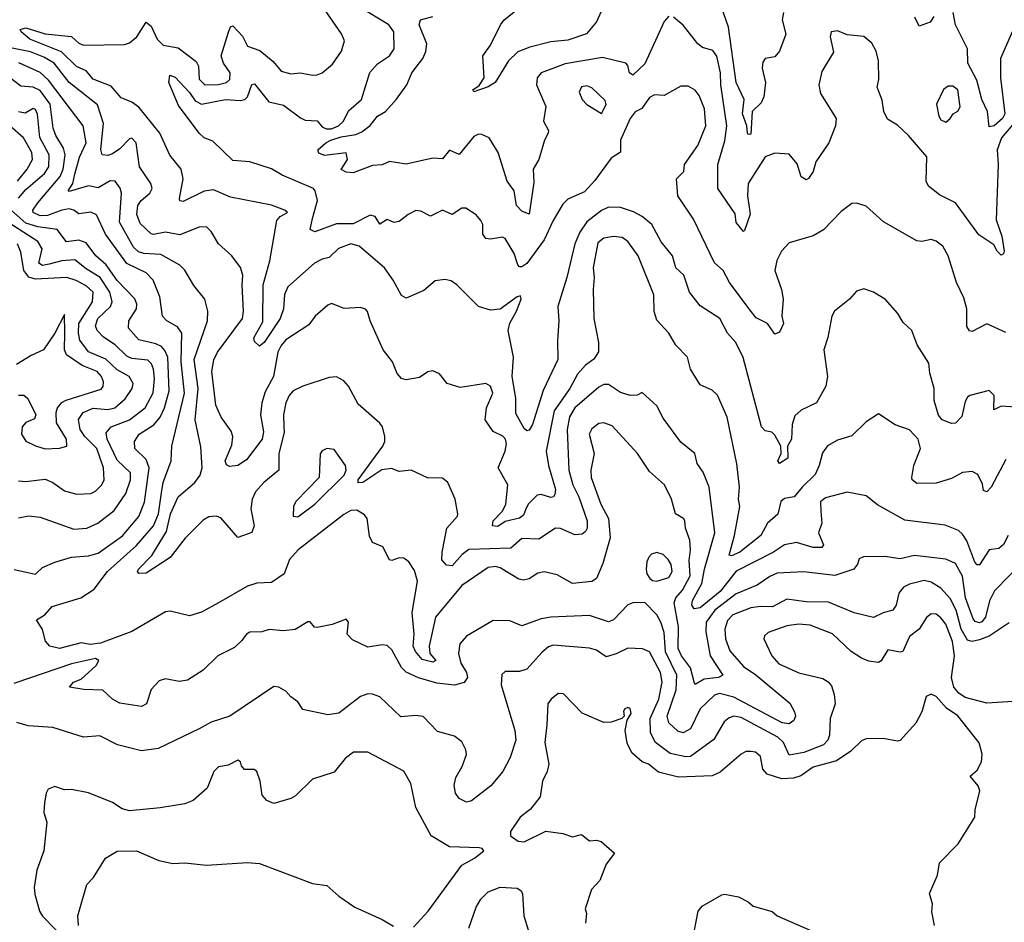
# Model space of a CAD drawing. Extents: x 1603745 to 1745082, y 385868 to 533966.
# Tile 364 of 646: x 1728820 to 1732908, y 426489 to 430236. Entities that reach past the tile are written whole.
import ezdxf

# ---------------------------------------------------------------- set-up
doc = ezdxf.new("R2010")
doc.units = 0

msp = doc.modelspace()

# ---------------------------------------------------------------- linework, layer by layer
at = {"layer": '0CON20XD'}
for points in [[(1731244.7, 430295), (1731215, 430226.7), (1731173, 430177), (1731095, 430150.9), (1731025, 430143.5), (1730937.9, 430122.1), (1730887.8, 430102.2), (1730849.2, 430065), (1730793.8, 429975), (1730765, 429956.9), (1730705, 429936.7), (1730700.8, 429945), (1730726.9, 429963.1), (1730748.6, 429995), (1730743.1, 430085), (1730775, 430130), (1730816.3, 430213.7), (1730831.4, 430235), (1730932.9, 430315)], [(1729345.2, 430225.2), (1729365, 430208.9), (1729390.7, 430155), (1729415, 430129.3), (1729478.2, 430118.2), (1729552.6, 430062.6), (1729562.4, 430042.4), (1729565, 429988.6), (1729588, 429965), (1729645, 429966.2), (1729678.6, 429975), (1729692.1, 429987.9), (1729693.8, 430015), (1729665.3, 430055), (1729656.6, 430085), (1729686.2, 430183.8), (1729695, 430205.6), (1729705, 430209.6), (1729745, 430167.3), (1729765, 430125.5), (1729817.4, 430107.4), (1729871.5, 430061.5), (1729905, 430022.2), (1729945, 430010.4), (1729985, 430015.5), (1730035, 430005.4), (1730055, 430007.1), (1730075, 430015.5), (1730118.8, 430051.2), (1730155.3, 430104.7), (1730168.2, 430148.2), (1730156.3, 430176.3), (1730066.5, 430306.5)], [(1732915, 428936.9), (1732835, 428972.5), (1732775, 428941.4), (1732763.5, 428943.5), (1732752, 428962), (1732752.1, 429035), (1732740.5, 429080.5), (1732710, 429145), (1732675.4, 429255), (1732652.2, 429295), (1732625, 429316.5), (1732605, 429323.3), (1732565, 429314.4), (1732545, 429318.1), (1732406.8, 429396.8), (1732335, 429462), (1732295, 429474), (1732275, 429472), (1732230.6, 429439.4), (1732156.7, 429363.3), (1732115, 429339.1), (1732015, 429310), (1731982.5, 429275), (1731964, 429236), (1731955.4, 429195), (1731982.9, 429115), (1731990, 429075), (1731984.2, 429005), (1731991.4, 428975), (1731975, 428938.8), (1731955, 428930), (1731925, 428973.8), (1731877.6, 428997.6), (1731851.8, 429031.8), (1731767.5, 429145), (1731740.9, 429195), (1731705, 429226.4), (1731617, 429407), (1731552, 429505), (1731547.5, 429575), (1731577.1, 429605), (1731580.6, 429635), (1731635, 429714), (1731669.1, 429795), (1731663.1, 429865), (1731641.5, 429921.5), (1731625, 429942.9), (1731595, 429959.6), (1731565, 429959.6), (1731495, 429921.5), (1731455, 429923.5), (1731435, 429913.1), (1731402.8, 429867.2), (1731375, 429852.7), (1731355, 429825.3), (1731314.8, 429735), (1731314.7, 429685.3), (1731275, 429660.4), (1731207.5, 429567.5), (1731165, 429521.4), (1731095, 429490.8), (1731075, 429469.4), (1731035, 429402.2), (1730997.7, 429322.3), (1730925, 429223.3), (1730905, 429209.1), (1730895, 429209.7), (1730887.9, 429217.9), (1730872.2, 429265), (1730835, 429327.5), (1730825, 429332.9), (1730774.4, 429324.4), (1730755, 429327.5), (1730742.1, 429345), (1730742.5, 429385), (1730735, 429401.5), (1730715, 429425.7), (1730672.8, 429452.8), (1730655, 429453.1), (1730615, 429427.1), (1730575, 429445.6), (1730525, 429420), (1730485, 429441.4), (1730465, 429444.2), (1730432.4, 429427.6), (1730395, 429397.5), (1730375, 429394.4), (1730345, 429405.6), (1730315, 429386.2), (1730295, 429418.9), (1730275, 429424.7), (1730205, 429388.3), (1730135, 429388.7), (1730045.2, 429355.2), (1730025.3, 429365.3), (1730035, 429410), (1730056.2, 429485), (1730047.1, 429525), (1730039.4, 429535), (1729910, 429590), (1729865, 429616.8), (1729775.3, 429645.3), (1729705, 429650.8), (1729621.3, 429731.3), (1729585, 429745.7), (1729565, 429764.2), (1729478.8, 429878.8), (1729438.6, 429975), (1729442.5, 430005), (1729465, 429997.5), (1729525, 429932.9), (1729548.3, 429898.3), (1729575, 429885.2), (1729673.9, 429903.9), (1729735, 429900.4), (1729754.4, 429905), (1729766.2, 429915), (1729783.9, 429966.1), (1729795, 429969.1), (1729853.8, 429895), (1729915, 429880.7), (1729985, 429828.9), (1730005, 429818.7), (1730055, 429815.5), (1730075, 429791.5), (1730092.6, 429782.6), (1730115, 429782.4), (1730143.2, 429795), (1730164.6, 429815), (1730185, 429857.5), (1730239.2, 429905), (1730273.3, 430016.7), (1730305, 430051.8), (1730355, 430086.2), (1730374, 430115), (1730373.3, 430185), (1730352, 430215), (1730229.6, 430289.6)], [(1731990.6, 430265), (1731986.2, 430235), (1732000.7, 430175), (1731974.5, 430105), (1731955, 430082), (1731915, 430074), (1731905, 430060), (1731902.5, 430035), (1731916.7, 429975), (1731909.5, 429915), (1731899, 429891), (1731860.8, 429855), (1731855, 429760.8), (1731845, 429759.2), (1731842.3, 429765), (1731838.9, 429795), (1731820.6, 429845), (1731827.2, 429905), (1731795.2, 429975.2), (1731762.5, 430205), (1731732, 430292)], [(1731515, 430250.9), (1731495, 430228.7), (1731415, 430052.9), (1731365, 430006), (1731351.4, 430015), (1731344.4, 430045), (1731336.2, 430055), (1731239.4, 430079.4), (1731085, 430051.9), (1730984.3, 430015.7), (1730968.8, 429995), (1730965.3, 429965), (1731003.8, 429875), (1730994.5, 429815), (1731015.4, 429775), (1731014.6, 429765), (1730998.5, 429735), (1730975.6, 429655), (1730951.4, 429615), (1730955, 429560), (1730935, 429428.8), (1730905, 429441.1), (1730882.2, 429465), (1730872.9, 429525), (1730843.7, 429565), (1730806.8, 429685), (1730768.8, 429745), (1730739.2, 429759.2), (1730725, 429760.2), (1730705, 429750.9), (1730645, 429676.6), (1730605, 429694.3), (1730575, 429657.5), (1730535, 429661.4), (1730425, 429635.5), (1730355, 429646.4), (1730325, 429633.5), (1730285, 429629.7), (1730205, 429600.5), (1730175, 429602.1), (1730155, 429614.4), (1730180.8, 429655), (1730175, 429682.5), (1730085, 429672.3), (1730062.2, 429682.2), (1730057.1, 429695), (1730091.2, 429725), (1730112.2, 429735), (1730155, 429749), (1730215, 429758.7), (1730239.8, 429770.2), (1730275, 429796.6), (1730305, 429835.3), (1730339.1, 429855), (1730384.8, 429905.2), (1730426.7, 429965), (1730447.9, 430015), (1730493.8, 430075), (1730505.7, 430104.3), (1730510, 430135), (1730478, 430215), (1730483.8, 430235), (1730535, 430249.4)], [(1732951, 429809), (1732896.3, 429745), (1732879, 429695), (1732883, 429635), (1732874.3, 429405), (1732897.2, 429337.2), (1732906.9, 429275), (1732905, 429263.8), (1732895, 429258.6), (1732878.2, 429275), (1732865, 429300.8), (1732802.2, 429342.2), (1732705, 429475.7), (1732638.9, 429508.9), (1732593.3, 429545), (1732583.8, 429565), (1732586.1, 429666.1), (1732510, 429755), (1732465, 429797.5), (1732422.6, 429822.6), (1732407.5, 429855), (1732401.2, 429901.2), (1732380.6, 429955), (1732387.6, 429987.6), (1732385.5, 430065), (1732375.5, 430105), (1732358.2, 430138.2), (1732325, 430165.6), (1732255, 430173.1), (1732215, 430188.9), (1732189.2, 430185), (1732184.5, 430165), (1732199.1, 430100.9), (1732149.7, 430020.3), (1732138.6, 429965), (1732145, 429928.8), (1732209.4, 429825), (1732206.7, 429795), (1732179.1, 429725), (1732125.5, 429645), (1732114.2, 429605), (1732095, 429576.7), (1732085, 429571.2), (1732065, 429584), (1732047.6, 429637.6), (1732015, 429677.5), (1731955, 429681.4), (1731915, 429665.7), (1731844.2, 429555), (1731841.3, 429505), (1731852.2, 429427.8), (1731829.2, 429360.8), (1731825, 429356.7), (1731795, 429393.8), (1731790.3, 429430.3), (1731719.2, 429535), (1731718.6, 429635), (1731747.3, 429732.7), (1731756, 429795), (1731731, 429965), (1731729.1, 430015), (1731715, 430083.8), (1731697.1, 430107.1), (1731655, 430120.6), (1731635, 430135.7), (1731575, 430213.5), (1731535, 430246.5)], [(1732615, 430248.8), (1732600, 430225), (1732555, 430208.8), (1732536.7, 430246.7)], [(1732942.2, 430187.8), (1732892.9, 430075), (1732891.6, 429995), (1732910.7, 429845), (1732900.6, 429825), (1732865.8, 429795), (1732845, 429791.4), (1732837.7, 429855), (1732814.9, 429904.9), (1732793.6, 429985), (1732756.6, 430055), (1732754.8, 430115), (1732705.3, 430215), (1732696, 430265)], [(1732955, 428627.3), (1732895, 428630.9), (1732865, 428616.7), (1732866, 428675), (1732845, 428696.2), (1732765, 428675.8), (1732755, 428668), (1732745, 428650), (1732731, 428589), (1732705, 428560.6), (1732689.2, 428559.2), (1732650, 428575), (1732635, 428593.8), (1732617.1, 428655), (1732617.1, 428705), (1732598.6, 428768.6), (1732595, 428810), (1732545.8, 428885.8), (1732524, 428945), (1732488.3, 428978.3), (1732465.4, 429015.4), (1732414.6, 429074.6), (1732365, 429104.4), (1732325, 429118), (1732295, 429108.8), (1732265.7, 429075), (1732202.5, 429025), (1732191.4, 429005), (1732175, 428916.7), (1732158.7, 428865), (1732173.6, 428755), (1732167.3, 428715), (1732128.6, 428645), (1732064.8, 428615.2), (1732038.8, 428591.2), (1732027.4, 428555), (1732024.8, 428495), (1732007.8, 428465), (1732009.1, 428415), (1731975, 428393.3), (1731967.5, 428405), (1731980.9, 428435), (1731980, 428465), (1731955, 428511.2), (1731942.7, 428522.7), (1731915, 428529.4), (1731900, 428545), (1731823.7, 428833.7), (1731793.9, 428895), (1731758.8, 428935), (1731726.9, 428995), (1731645, 429048.1), (1731600.9, 429105), (1731577.5, 429175), (1731544.6, 429205), (1731530, 429255), (1731483.2, 429313.2), (1731444.4, 429385), (1731405, 429418.8), (1731367.8, 429437.8), (1731315, 429455.9), (1731265, 429456.8), (1731235, 429443.1), (1731175, 429396.7), (1731145, 429353.6), (1731125, 429305.7), (1731092.1, 429165), (1731053.6, 429045), (1731058.5, 428985), (1731052.4, 428902.4), (1731054.7, 428825), (1730993.5, 428696.5), (1730948.8, 428555), (1730935, 428532), (1730925, 428528.8), (1730915, 428539.2), (1730880.2, 428600.2), (1730880.2, 428665), (1730864.8, 428755), (1730870.3, 428835), (1730847.4, 428945), (1730854.2, 428975.8), (1730882.1, 429025), (1730901.4, 429075), (1730898.8, 429088.8), (1730885, 429085.6), (1730815, 429034.6), (1730775, 429029.2), (1730725, 429045.6), (1730635, 429135.6), (1730611.7, 429151.7), (1730585, 429156.9), (1730545, 429151.1), (1730498.3, 429111.7), (1730425, 429079.2), (1730405, 429090.8), (1730370.6, 429155), (1730334.2, 429205), (1730228.9, 429295), (1730194.8, 429305.2), (1730143.8, 429286.2), (1730105, 429248.2), (1730075, 429241.1), (1730044.4, 429225), (1729932.9, 429127.1), (1729919.3, 429095), (1729915.3, 429035), (1729901, 428995), (1729835, 428895.5), (1729815, 428880), (1729795, 428900), (1729791.4, 428915), (1729829.1, 428980.9), (1729830.6, 429135), (1729857.7, 429235), (1729887.9, 429402.1), (1729900.8, 429419.2), (1729931.2, 429435), (1729920, 429445), (1729865.4, 429465.4), (1729695, 429499.2), (1729625, 429530), (1729585.6, 429524.4), (1729498.9, 429481.1), (1729485, 429484), (1729483.8, 429493.8), (1729498.3, 429575), (1729490, 429615), (1729443.5, 429673.5), (1729400.9, 429765), (1729315, 429872.2), (1729285, 429893.1), (1729241.2, 429911.2), (1729200, 429960), (1729125, 429988.9), (1729095, 430022.9), (1729055, 430040.9), (1728992.6, 430102.6), (1728861.9, 430155), (1728826, 430185), (1728822, 430195), (1728845, 430201.9), (1728925, 430176.3), (1729035, 430166.1), (1729065, 430138.4), (1729085, 430129.6), (1729255, 430132.7), (1729275, 430139.8), (1729305.6, 430164.4), (1729345.2, 430225.2)], [(1730919.6, 428200.4), (1730911.3, 428178.7), (1730895, 428166.6), (1730835, 428153.2), (1730805, 428132.2), (1730783.5, 428135), (1730785.3, 428155), (1730824.5, 428195.5), (1730838.6, 428225), (1730847.1, 428305), (1730806.9, 428375), (1730835.7, 428444.3), (1730840.5, 428475), (1730836.6, 428495), (1730826.2, 428506.2), (1730785.7, 428525.7), (1730753.1, 428575), (1730758.5, 428625), (1730784.3, 428685), (1730775, 428713.8), (1730755, 428726), (1730648.8, 428708.8), (1730595, 428726), (1730563.3, 428765), (1730535, 428777.5), (1730515, 428774.2), (1730479.1, 428750.9), (1730425, 428740.8), (1730405.7, 428745.7), (1730387, 428767), (1730367.8, 428815), (1730328.2, 428865), (1730274.3, 428985), (1730264, 429024), (1730255, 429033.3), (1730235, 429041.2), (1730167, 429037), (1730115, 429058), (1730099.2, 429050.8), (1730047.1, 429005), (1730020.4, 428969.6), (1729925, 428906.5), (1729905, 428883.6), (1729891.4, 428855), (1729874.2, 428755), (1729839.6, 428690.4), (1729824.8, 428645), (1729819.4, 428595), (1729832.5, 428525), (1729826.1, 428495), (1729762, 428408), (1729725, 428384.4), (1729690.9, 428380.9), (1729678.3, 428388.3), (1729673.5, 428405), (1729700.3, 428469.7), (1729704.1, 428505), (1729697.1, 428527.1), (1729656.9, 428585), (1729634.7, 428635), (1729617.9, 428775), (1729626, 428824), (1729640.3, 428855), (1729744.6, 428995), (1729749.6, 429025), (1729743.1, 429133.1), (1729746.2, 429175), (1729736.9, 429206.9), (1729700.6, 429255), (1729644.7, 429304.7), (1729615, 429356), (1729595.5, 429375.5), (1729565, 429374.4), (1729485, 429342.4), (1729425, 429353.5), (1729375, 429344.2), (1729365, 429347.1), (1729319.8, 429389.8), (1729306.5, 429426.5), (1729309.6, 429465), (1729323.4, 429485), (1729360.4, 429515), (1729369.2, 429535), (1729364, 429555), (1729317.3, 429625), (1729302.9, 429725), (1729285, 429744), (1729275, 429741.4), (1729235, 429700), (1729205, 429679.3), (1729185, 429672.5), (1729162.5, 429675), (1729156.5, 429696.5), (1729168.3, 429805), (1729142.2, 429882.2), (1729025, 429975.3), (1728962.4, 430055), (1728919.4, 430080.6), (1728865, 430102.1), (1728725, 430130.5)], [(1729916.7, 428546.7), (1729917.7, 428522.3), (1729896.2, 428435), (1729895.4, 428365), (1729833.1, 428315), (1729798.7, 428275), (1729784.7, 428245), (1729779.7, 428205), (1729792.9, 428135), (1729783.2, 428106.8), (1729725, 428085.8), (1729655, 428167.7), (1729635, 428175.3), (1729605, 428172.3), (1729582.1, 428157.9), (1729507.3, 428082.7), (1729445, 428002.9), (1729345, 427938.1), (1729315, 427936), (1729308.6, 427945), (1729312.5, 427955), (1729368, 428012), (1729429.1, 428110.9), (1729445.5, 428185), (1729478.1, 428255), (1729546.7, 428315), (1729568.4, 428345), (1729576.7, 428375), (1729572.1, 428462.1), (1729548.7, 428575), (1729561.1, 428705), (1729544.3, 428825), (1729599.2, 428985), (1729600.8, 429025), (1729587.8, 429075), (1729542.3, 429132.3), (1729505, 429196.5), (1729485, 429216.8), (1729405, 429261.6), (1729334.5, 429264.5), (1729312.6, 429272.6), (1729292, 429292), (1729233.7, 429395), (1729242.1, 429515), (1729236.5, 429536.5), (1729215.4, 429565), (1729195, 429567.4), (1729145, 429538), (1729105, 429546.6), (1729025, 429522.3), (1729020.6, 429525), (1729040, 429555), (1729049.2, 429595), (1729067.7, 429665), (1729095.8, 429724.2), (1729083.8, 429795), (1728939.8, 429985), (1728905, 430016.3), (1728816.2, 430056.2)], [(1732992.5, 427992.5), (1732867.2, 427865), (1732846.2, 427823.8), (1732829.5, 427755), (1732815, 427736), (1732805, 427732.5), (1732787.3, 427737.3), (1732778.7, 427748.7), (1732746.5, 427835), (1732735.1, 427925.1), (1732705, 427978.5), (1732665, 427996), (1732535, 428011.1), (1732475, 427996.9), (1732412.3, 428007.7), (1732323.9, 428006.1), (1732305, 427997.5), (1732298.9, 427975), (1732283.1, 427955), (1732205, 427928.8), (1732075, 427943.8), (1731965, 427937.6), (1731935, 427924.7), (1731881.6, 427888.4), (1731795, 427852), (1731705.7, 427784.3), (1731669.8, 427735), (1731668.6, 427695), (1731686.8, 427595), (1731739.4, 427515), (1731721.2, 427505), (1731661.6, 427498.4), (1731625, 427475.7), (1731621.4, 427481.4), (1731605.6, 427545), (1731567.8, 427595), (1731554.2, 427625), (1731555.2, 427715), (1731537.8, 427815), (1731544.1, 427835), (1731572.3, 427867.7), (1731603.1, 427926.9), (1731598.8, 427991.2), (1731605.2, 428035), (1731602.8, 428075), (1731584.4, 428125), (1731582, 428155), (1731575.8, 428165), (1731542.5, 428185), (1731525.5, 428245.5), (1731496.7, 428305), (1731435, 428360.5), (1731385, 428434.4), (1731279.6, 428549.6), (1731245, 428561.9), (1731225, 428558.9), (1731195, 428537.8), (1731184.7, 428515), (1731204.7, 428435), (1731191.7, 428365), (1731193, 428335), (1731233.2, 428225), (1731264.1, 428165), (1731270.8, 428085), (1731241.3, 427978.7), (1731214.1, 427915.9), (1731195, 427903.8), (1731115, 427894.6), (1731051.5, 427931.5), (1730996.9, 427943.1), (1730971.7, 427938.3), (1730935, 427914.5), (1730911.7, 427908.3), (1730892.8, 427912.8), (1730815, 427960.3), (1730794.7, 427965.3), (1730765, 427961.2), (1730655, 427886.2), (1730546.5, 427755), (1730520, 427635), (1730523.3, 427605), (1730548.1, 427575), (1730535, 427569.2), (1730490.3, 427580.3), (1730463.1, 427613.1), (1730453.6, 427635), (1730458.1, 427685), (1730449.1, 427775), (1730471.5, 427905), (1730459.3, 427949.3), (1730435.6, 427985.6), (1730415, 428000), (1730395, 428002), (1730365, 427990), (1730355, 427994), (1730327.3, 428047.3), (1730285, 428066), (1730271.7, 428091.7), (1730262.3, 428165), (1730250.8, 428180.8), (1730219.7, 428199.7), (1730195, 428197.8), (1730165, 428181.2), (1729975.8, 428035), (1729939.3, 427995), (1729917.5, 427935), (1729865, 427899.2), (1729805, 427896.7), (1729765, 427883.4), (1729644.5, 427815.5), (1729575, 427776.2), (1729525, 427760.8), (1729445, 427780.5), (1729425, 427778.2), (1729285, 427695.2), (1729155, 427647.7), (1729112.5, 427642.5), (1729075, 427648.2), (1728985, 427625.6), (1728945, 427635.4), (1728926.4, 427656.4), (1728914.2, 427704.2), (1728890, 427745), (1728924.3, 427765), (1728955, 427799.6), (1729072.9, 427835), (1729128.8, 427871.2), (1729183.8, 427945), (1729305, 428052.5), (1729374.8, 428135), (1729395.4, 428185), (1729408.2, 428271.8), (1729415.9, 428315), (1729448, 428405), (1729450.7, 428465), (1729504, 428685), (1729490.1, 428815), (1729493.5, 428935), (1729475, 428960.5), (1729430, 428985), (1729413.1, 429005), (1729402.2, 429085), (1729373.4, 429155), (1729344.5, 429185), (1729264.1, 429224.1), (1729175.4, 429345.4), (1729138.5, 429425), (1729115, 429436.4), (1729065, 429430.3), (1729045, 429445.3), (1729025, 429450.5), (1728995, 429445.5), (1728935, 429422.2), (1728905, 429421.2), (1728875.9, 429435.9), (1728874.6, 429445), (1728895, 429475.8), (1728987.6, 429585), (1729000.3, 429615), (1729008.2, 429675), (1729002.1, 429702.1), (1728969.8, 429755), (1728959.2, 429785), (1728945.8, 429885), (1728905, 429941.9), (1728875, 429955.9), (1728825, 429959.2), (1728765, 430005.5)], [(1731235, 429846.9), (1731255, 429884), (1731250.9, 429900.9), (1731195, 429953.3), (1731175, 429960.9), (1731152.8, 429957.2), (1731142.5, 429935), (1731155, 429904), (1731175, 429884.2), (1731235, 429846.9)], [(1732665, 429810), (1732683.8, 429825), (1732695.6, 429844.4), (1732715, 429856), (1732725.4, 429874.6), (1732715.5, 429945), (1732695, 429960), (1732675, 429959.4), (1732655, 429945.7), (1732626.2, 429885), (1732636, 429835), (1732645, 429820), (1732665, 429810)], [(1728814.8, 429495), (1728845, 429530.6), (1728923.2, 429596.8), (1728941.3, 429625), (1728942.2, 429675), (1728902.8, 429747.2), (1728893.2, 429843.2), (1728885, 429862.2), (1728875, 429866.5), (1728842.9, 429847.1), (1728815, 429852.6)], [(1728810.5, 429565), (1728851, 429615), (1728873.4, 429655), (1728870, 429685), (1728835.8, 429745), (1728779, 429795)], [(1728796.8, 427953.2), (1728885, 427933.8), (1728915, 427961.1), (1728965, 427983.5), (1729035, 428004.6), (1729105, 428010.4), (1729145, 428020.7), (1729246.9, 428093.1), (1729315, 428173.3), (1729337.9, 428232.1), (1729357.8, 428375), (1729345, 428410), (1729298.2, 428455), (1729296.2, 428485), (1729316.4, 428515), (1729376.3, 428553.7), (1729402.3, 428585), (1729421, 428625), (1729440.8, 428695), (1729434.1, 428834.1), (1729422.8, 428862.8), (1729408.4, 428878.4), (1729385, 428890.6), (1729315, 428907.1), (1729271.6, 428955), (1729272.2, 428985), (1729304.7, 429035), (1729305.8, 429055), (1729297.5, 429077.5), (1729225, 429152.7), (1729178.4, 429218.4), (1729135.3, 429255), (1729095, 429309.7), (1729065, 429321), (1729013.3, 429313.3), (1728974.8, 429364.8), (1728895, 429376), (1728845, 429391.3), (1728773.8, 429455)], [(1728815, 428168.1), (1728856.4, 428176.4), (1728905, 428170.5), (1729045, 428120.5), (1729098, 428125), (1729144, 428146), (1729211.4, 428198.6), (1729260.8, 428269.2), (1729279.2, 428325), (1729279.4, 428355), (1729225, 428406.8), (1729182.3, 428495), (1729178.7, 428521.3), (1729199.5, 428545), (1729275, 428574.1), (1729340, 428625), (1729373.2, 428686.8), (1729379.5, 428745), (1729375.2, 428785), (1729367.5, 428807.5), (1729351.9, 428821.9), (1729285, 428828.7), (1729265, 428838.4), (1729216, 428886), (1729168.1, 428918.1), (1729141.2, 428945), (1729134.3, 428965), (1729143.5, 428995), (1729196.4, 429045), (1729204, 429065), (1729194.5, 429105), (1729154, 429165), (1729095, 429201.5), (1729048.8, 429238.8), (1728995, 429234.5), (1728941.4, 429221.4), (1728915, 429215.8), (1728899.3, 429225), (1728912.4, 429285), (1728894.9, 429314.9), (1728775, 429392.7)], [(1732915, 428410), (1732853.8, 428295), (1732835, 428275.5), (1732821.2, 428281.2), (1732816.9, 428306.9), (1732797.8, 428347.8), (1732775, 428360), (1732735, 428355.4), (1732689.2, 428330.8), (1732625, 428311.8), (1732545, 428310), (1732525.7, 428325), (1732524.5, 428335), (1732532.5, 428385), (1732560, 428455), (1732550.5, 428495), (1732515, 428532.5), (1732454.4, 428554.4), (1732385, 428600), (1732335, 428566), (1732275, 428508.1), (1732215, 428490.5), (1732173.7, 428466.3), (1732152.7, 428437.3), (1732139.7, 428385), (1732122.5, 428347.5), (1732068.4, 428295), (1732035.2, 428254.8), (1731995, 428247.4), (1731979.6, 428235), (1731967.7, 428182.3), (1731924.7, 428145.3), (1731896.5, 428095), (1731810.4, 428025), (1731775, 428009.6), (1731765, 428012.5), (1731787.7, 428095), (1731810.5, 428215), (1731804.2, 428245), (1731808.1, 428295), (1731798.1, 428391.9), (1731757.1, 428585), (1731716.7, 428676.7), (1731695, 428698.1), (1731645, 428719.2), (1731605.5, 428785), (1731592.9, 428835), (1731544.3, 428885), (1731515, 428933.8), (1731465, 428988.8), (1731454.1, 429024.1), (1731452.9, 429092.9), (1731387.8, 429255), (1731344.5, 429314.5), (1731321.1, 429331.1), (1731285, 429336.2), (1731245, 429329), (1731220.5, 429309.5), (1731200.7, 429205), (1731205.2, 429164.8), (1731200.9, 429115), (1731203.8, 428995), (1731223.3, 428895), (1731222.5, 428857.5), (1731203.2, 428826.8), (1731169.1, 428800.9), (1731136.2, 428763.8), (1731103.5, 428705), (1731038.3, 428611.7), (1731006, 428445), (1731015.2, 428385), (1731043.9, 428285), (1731042.2, 428265), (1731035.6, 428254.4), (1731025, 428251.6), (1730985, 428264.7), (1730968.6, 428261.4), (1730930.5, 428225), (1730919.6, 428200.4)], [(1728815, 428321.6), (1728845, 428318.1), (1728925, 428327.8), (1728957.8, 428315), (1729005, 428279.6), (1729055, 428266.1), (1729115, 428269.3), (1729135, 428278.5), (1729160.8, 428305), (1729170.3, 428325), (1729167.2, 428375), (1729140, 428455), (1729090, 428505), (1729070.2, 428535), (1729063.4, 428576.6), (1729082.5, 428605), (1729125, 428623.3), (1729185, 428617.5), (1729215, 428624.3), (1729257.6, 428662.4), (1729286.4, 428705), (1729291.1, 428725), (1729274.2, 428754.2), (1729225, 428781.6), (1729177.1, 428827.1), (1729105, 428857), (1729068.8, 428905), (1729063.4, 428935), (1729065.8, 428975), (1729121.3, 429065), (1729124.3, 429105), (1729095, 429131), (1729053.6, 429153.6), (1729015, 429165.6), (1728885, 429158.6), (1728857.1, 429167.1), (1728836.3, 429195), (1728825, 429271.2), (1728811.1, 429305)], [(1728815, 428676.7), (1728836.3, 428676.3), (1728853.7, 428663.7), (1728887.1, 428595), (1728880.6, 428579.4), (1728845, 428563.1), (1728830, 428545), (1728826.8, 428515), (1728845, 428486.7), (1728885, 428466.1), (1728925, 428454.5), (1728985, 428456.5), (1729015.4, 428464.6), (1729014.6, 428495), (1728972, 428562), (1728970.8, 428605), (1728977, 428625), (1728994, 428646), (1729013.1, 428656.9), (1729158.2, 428701.8), (1729166.4, 428713.6), (1729167.4, 428732.6), (1729160, 428755), (1729141.2, 428775), (1729079.5, 428799.5), (1729013.3, 428845), (1729006.1, 428865), (1729006.7, 428935), (1729005, 429012.5), (1728965.2, 428934.8), (1728918.4, 428865), (1728867.8, 428842.2), (1728806.4, 428803.6)], [(1732924, 428095), (1732905, 428056.9), (1732885, 428040), (1732845, 428034.3), (1732805, 427973.1), (1732795, 427973.3), (1732785, 427984.4), (1732752.2, 428072.2), (1732735, 428100.6), (1732717.5, 428115), (1732662.6, 428137.4), (1732495, 428157.5), (1732381.7, 428221.7), (1732335, 428259.4), (1732255, 428274.5), (1732165, 428250.4), (1732145, 428233.8), (1732146, 428196), (1732150.9, 428145), (1732137.1, 428105), (1732157.3, 428055), (1732150.6, 428045), (1732115, 428044), (1732045, 428064.8), (1731995.6, 428055), (1731949.6, 428025), (1731795, 427946.5), (1731728.3, 427861.7), (1731645, 427794.8), (1731620, 427790), (1731611.2, 427805), (1731612.7, 427825), (1731651.8, 427895), (1731663.2, 427955), (1731706.2, 428105), (1731682.5, 428295), (1731657.8, 428357.8), (1731632.9, 428392.9), (1731622.5, 428435), (1731565, 428482), (1731491.8, 428581.8), (1731465, 428632.5), (1731405, 428688), (1731382.9, 428677.1), (1731355, 428675.5), (1731315, 428688.5), (1731265, 428721.3), (1731245, 428720.7), (1731225, 428710.3), (1731124.8, 428625), (1731103.1, 428586.9), (1731092.5, 428535), (1731099.3, 428365), (1731115.9, 428305), (1731141.5, 428255), (1731176.1, 428155), (1731176.2, 428125), (1731169.6, 428110.4), (1731155, 428099.6), (1731125, 428097.5), (1731065, 428123.8), (1731044.6, 428125.4), (1730975, 428079.4), (1730905, 428081.4), (1730858.7, 428041.3), (1730685, 428036.7), (1730656.8, 428015), (1730615, 427967.9), (1730591.2, 427971.2), (1730572.8, 427992.8), (1730573.3, 428025), (1730593.8, 428125), (1730637.1, 428175), (1730638.6, 428185), (1730627.3, 428245), (1730597.8, 428315), (1730575, 428332.9), (1730513.4, 428333.4), (1730445, 428365.8), (1730395, 428360), (1730363.1, 428373.1), (1730323.6, 428366.4), (1730245, 428314.3), (1730225, 428313.3), (1730224.4, 428325), (1730328.1, 428465), (1730336.4, 428485), (1730335.6, 428505), (1730325.5, 428545), (1730315, 428560.8), (1730225, 428640), (1730184.7, 428714.7), (1730165, 428736.9), (1730135, 428752.5), (1730105, 428750.4), (1729995, 428714.7), (1729955.6, 428694.4), (1729938.2, 428675), (1729925.4, 428645), (1729914.6, 428595), (1729916.7, 428546.7)], [(1729975, 428171.9), (1730045.5, 428225), (1730166.5, 428345), (1730175.3, 428365), (1730172.5, 428385), (1730125, 428451.2), (1730095, 428456), (1730075, 428446), (1730066.6, 428433.4), (1730062.7, 428335), (1729966.9, 428235), (1729956.5, 428215), (1729954.6, 428174.6), (1729975, 428171.9)], [(1731465, 427904.5), (1731515, 427920.4), (1731529.3, 427945), (1731525, 427974), (1731512.7, 427995), (1731491.4, 428015), (1731465, 428023.8), (1731443.5, 428016.5), (1731431.5, 428005), (1731423.1, 427985), (1731421.1, 427955), (1731424.4, 427935), (1731436.3, 427916.3), (1731447.3, 427907.3), (1731465, 427904.5)], [(1732928.8, 427731.2), (1732845, 427676.9), (1732805, 427660.9), (1732775, 427653.8), (1732755, 427659.4), (1732728.3, 427705), (1732708.4, 427785), (1732683.4, 427833.4), (1732645, 427875.9), (1732605, 427901.2), (1732575, 427907), (1732515, 427892.8), (1732490, 427880), (1732470, 427855), (1732458.8, 427805), (1732445.6, 427785), (1732405, 427773.5), (1732365, 427753.5), (1732285, 427773.8), (1732177.6, 427817.6), (1732085, 427819.5), (1732005, 427830.7), (1731945, 427798.6), (1731895, 427800.2), (1731855.8, 427794.2), (1731780.4, 427765), (1731758.3, 427741.7), (1731747.8, 427705), (1731751, 427665), (1731768.9, 427615), (1731825, 427550.3), (1731876.3, 427516.3), (1732018, 427398), (1732037.5, 427362.5), (1732040.5, 427345), (1732033.7, 427326.3), (1732015, 427313.2), (1731985, 427316.8), (1731785, 427422.8), (1731725, 427438.4), (1731705, 427431.6), (1731645, 427374.7), (1731605, 427292.5), (1731575, 427275.4), (1731551.9, 427281.9), (1731515, 427317.1), (1731508.1, 427345), (1731546, 427454), (1731547.8, 427515), (1731501.7, 427611.7), (1731495, 427692), (1731482.1, 427735), (1731464.8, 427764.8), (1731415, 427815.8), (1731365, 427814.4), (1731345, 427806.9), (1731285, 427744.3), (1731265, 427736.7), (1731185, 427762.8), (1731025.4, 427755.4), (1730985, 427748)], [(1730985, 427748), (1730905, 427720), (1730855, 427739.6), (1730785, 427742.2), (1730675, 427676.2), (1730647.9, 427645), (1730641.6, 427605), (1730651.2, 427565), (1730674.8, 427525), (1730679.7, 427505), (1730665.8, 427484.2), (1730625, 427472.9), (1730551.1, 427481.1), (1730475, 427503.2), (1730425, 427527.1), (1730405, 427546.9), (1730365, 427620), (1730345, 427637.5), (1730325, 427640.5), (1730265, 427630.8), (1730201.7, 427661.7), (1730180, 427685), (1730185.6, 427735), (1730175, 427746.7), (1730117.5, 427725), (1730055, 427712), (1730044.2, 427714.2), (1730025.8, 427735.8), (1730016, 427736), (1729964.1, 427704.1), (1729915, 427698.6), (1729855, 427704.2), (1729825, 427694.4), (1729775, 427692.9), (1729761.4, 427685), (1729741.9, 427658.1), (1729711.1, 427628.9), (1729642, 427595), (1729582, 427535), (1729516.3, 427493.7), (1729482.1, 427487.9), (1729425, 427500), (1729398.3, 427491.7), (1729365.3, 427454.7), (1729345.5, 427395), (1729325, 427384.6), (1729235, 427398.3), (1729204.5, 427415), (1729165, 427452.5), (1729085.4, 427454.6), (1729026.2, 427465), (1729043.6, 427485), (1729075, 427498.4), (1729136.7, 427555), (1729148.1, 427575), (1729135, 427584.4), (1729035, 427561.5), (1728795, 427479.7)], [(1732945, 427405.7), (1732835, 427397.7), (1732745, 427422.4), (1732719.9, 427439.9), (1732699, 427465), (1732689.2, 427505), (1732701.5, 427595), (1732692.7, 427655), (1732665, 427726.9), (1732645, 427752.9), (1732625, 427767.3), (1732605, 427768.9), (1732585.3, 427754.7), (1732554.2, 427705.8), (1732514.6, 427675), (1732486.5, 427613.5), (1732475, 427610.4), (1732425, 427620.4), (1732396.1, 427573.9), (1732385, 427566.7), (1732345, 427572.4), (1732315, 427584.7), (1732272.7, 427612.7), (1732195, 427686.1), (1732102, 427722), (1732055, 427725.8), (1732005, 427720), (1731927.7, 427692.3), (1731912.5, 427677.5), (1731910, 427665), (1731943.4, 427595), (1731972, 427562), (1732055, 427523.7), (1732155, 427501.1), (1732177.2, 427487.2), (1732190.1, 427470.1), (1732201.5, 427435), (1732205.5, 427395), (1732184.6, 427335), (1732182.6, 427265), (1732174.7, 427245), (1732157.2, 427225), (1732075, 427193.5), (1732015, 427182.3), (1731990.9, 427235), (1731967.8, 427257.8), (1731815, 427338.4), (1731785, 427344.7), (1731765, 427337.3), (1731745, 427320.5), (1731702.3, 427247.7), (1731605, 427177.6), (1731585, 427175.2), (1731520, 427190), (1731460, 427235), (1731439.3, 427275), (1731438.2, 427335), (1731473.9, 427415), (1731487, 427485), (1731480.7, 427525), (1731435, 427611.8), (1731405.5, 427624.5), (1731345, 427626.6), (1731297, 427603), (1731255, 427590.7), (1731215, 427617.8), (1731185, 427627.1), (1731035, 427639.7), (1731015, 427632.1), (1730989.4, 427610.6), (1730925, 427539.1), (1730895, 427529.2), (1730835, 427530), (1730822, 427518), (1730818.2, 427475), (1730875.3, 427285), (1730879.2, 427245), (1730856.6, 427173.4), (1730825.5, 427114.5), (1730775.9, 427055), (1730695, 426992.4), (1730675, 426988), (1730645, 427002.3), (1730629.7, 427025), (1730624, 427056), (1730630.8, 427089.2), (1730656.4, 427135), (1730674.6, 427185), (1730672.2, 427205), (1730655, 427237.8), (1730625, 427261.8), (1730555, 427280.9), (1730495, 427343.1), (1730465, 427347.5), (1730402.3, 427342.3), (1730315, 427424.4), (1730285, 427435.6), (1730265, 427436.9), (1730235, 427426.7), (1730145, 427357.1), (1730099.5, 427349.5), (1729995, 427372), (1729975, 427403.8), (1729945, 427424.2), (1729925, 427447.8), (1729895, 427464.4), (1729875, 427467.8), (1729692, 427345), (1729615, 427319.4), (1729565, 427291.5), (1729395, 427210.8), (1729325, 427200.6), (1729226.2, 427225), (1729152.2, 427262.2), (1729085, 427256.9), (1728957.5, 427297.5), (1728854.8, 427304.8), (1728808.2, 427318.2)], [(1732617.8, 426475), (1732607.7, 426532.3), (1732610, 426565), (1732597.7, 426607.7), (1732630, 426685), (1732639.2, 426735), (1732716, 426815), (1732786.2, 426925), (1732786.7, 426955), (1732806, 427035), (1732799.2, 427055), (1732766.7, 427095), (1732795, 427120), (1732813.8, 427155), (1732816.1, 427186.1), (1732803.9, 427233.9), (1732715, 427346.2), (1732667.9, 427377.9), (1732625, 427426.2), (1732605, 427436.2), (1732584.1, 427425.9), (1732565, 427362.5), (1732541.2, 427315), (1732475, 427244), (1732465, 427240.8), (1732405, 427252), (1732335, 427250), (1732315, 427242.5), (1732270.9, 427199.1), (1732211.4, 427158.6), (1732115, 427132.7), (1732063.1, 427096.9), (1732032.5, 427087.5), (1731984.4, 427084.4), (1731923.1, 427103.1), (1731905.7, 427125), (1731896.3, 427176.3), (1731875, 427194.3), (1731855, 427198.1), (1731835, 427197.1), (1731815, 427187.1), (1731727.9, 427112.1), (1731695, 427097.1), (1731555, 427091.8), (1731471.7, 427111.7), (1731430, 427145), (1731403.8, 427155), (1731362.1, 427192.1), (1731342.7, 427232.7), (1731333.8, 427285), (1731342.5, 427327.5), (1731358, 427355), (1731355, 427376.7), (1731345, 427380), (1731332.5, 427375), (1731327.5, 427365), (1731330, 427345), (1731320, 427335), (1731275, 427320), (1731245, 427317.5), (1731155, 427357.1), (1731077.4, 427437.4), (1731055, 427439.2), (1731025.8, 427415), (1731013.3, 427395), (1731008.6, 427308.6), (1731000, 427235), (1731016.9, 427145), (1731010, 427115), (1730990.8, 427075), (1730980.5, 427009.5), (1730941.2, 426958.8), (1730897.5, 426925), (1730857.5, 426865), (1730858.3, 426848.3), (1730890, 426825), (1730915, 426823.3), (1731005, 426866.7), (1731075, 426856.7), (1731115, 426843.8), (1731153, 426853), (1731185, 426827.5), (1731215, 426830), (1731233.6, 426823.6), (1731290, 426775), (1731255, 426730), (1731228.3, 426661.7), (1731193.8, 426625), (1731167.5, 426545), (1731172.5, 426525), (1731168.8, 426485)], [(1730455, 426468), (1730515.8, 426535), (1730655, 426726.2), (1730708.8, 426755), (1730747.5, 426785), (1730740, 426795), (1730727.5, 426797.5), (1730605, 426802.2), (1730527.8, 426847.8), (1730464.6, 426965), (1730444.4, 427065), (1730415, 427115.8), (1730265, 427194.5), (1730205.4, 427194.6), (1730170.8, 427169.2), (1730125, 427111.4), (1730035, 427082.5), (1729965, 427014), (1729945, 427002.5), (1729875, 426982.5), (1729846.2, 426995), (1729826.9, 427016.9), (1729818.6, 427075), (1729804.5, 427114.5), (1729793.1, 427123.1), (1729752.5, 427122.5), (1729741.2, 427138.8), (1729737.1, 427155), (1729725, 427161.9), (1729685, 427141.4), (1729645.8, 427134.2), (1729626, 427115), (1729597.5, 427045), (1729540, 426995), (1729505, 426980.8), (1729403.4, 426963.4), (1729275, 426952), (1729245, 426960), (1729205, 426985.7), (1729105, 427025.8), (1729035, 427040), (1729005, 427038.8), (1728965, 427052.2), (1728938, 427042), (1728929.1, 427025), (1728922.2, 426985), (1728920, 426945), (1728932, 426905), (1728919.4, 426785), (1728891.1, 426705), (1728880, 426635), (1728881.9, 426605), (1728902.5, 426535), (1728915, 426513.8), (1729025, 426400)], [(1729063.8, 426475), (1729061.2, 426515), (1729098, 426645), (1729126, 426675), (1729176.2, 426755), (1729225, 426784), (1729305, 426785.8), (1729397.5, 426745), (1729455, 426732.5), (1729505, 426735.7), (1729595, 426725.8), (1729765, 426737.1), (1729815, 426733.1), (1730035, 426649.4), (1730095, 426641.9), (1730145, 426596.9), (1730210.9, 426550.9), (1730325, 426500), (1730372.2, 426472.2)], [(1730684.7, 426465), (1730715, 426551.1), (1730735, 426584.5), (1730764.5, 426615), (1730814.8, 426635.2), (1730885, 426630), (1730900.9, 426620.9), (1730907.9, 426607.9), (1730913.1, 426515), (1730937.7, 426435)], [(1731613.6, 426413.6), (1731637.5, 426535), (1731653.9, 426556.1), (1731735, 426603.3), (1731745.9, 426605.9), (1731805, 426593.8), (1731844.1, 426574.1), (1731865, 426556.2), (1731944.2, 426534.2), (1731965, 426516), (1732104.4, 426454.4)]]:
    msp.add_lwpolyline(points, dxfattribs=at)

doc.saveas('drawing.dxf')
